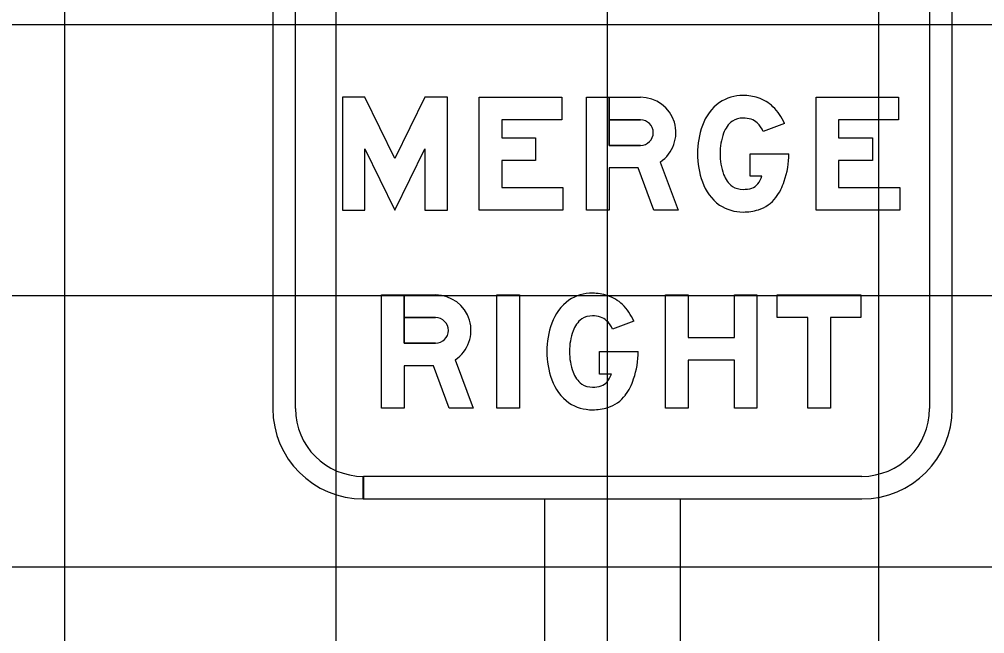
# Model space of a CAD drawing. Extents: x 1797809 to 2198143, y 249608 to 1237864.
# Drawn here: x 2195294.45 to 2195301.56, y 1237204.61 to 1237209.14 of the extents above; entities that cross this region are included whole.
import ezdxf

# ---------------------------------------------------------------- set-up
doc = ezdxf.new("R2010")
doc.units = 0
for name, color, linetype in [('3', 7, 'Continuous'), ('GSBWFILL', 7, 'Continuous'), ('GSCOLORFILL', 7, 'Continuous'), ('GSOUTLINE', 7, 'Continuous'), ('GSSHT', 7, 'Continuous')]:
    doc.layers.add(name, color=color, linetype=linetype)

msp = doc.modelspace()

# ---------------------------------------------------------------- linework, layer by layer
at = {"layer": '3'}
for p, q in [((2195298.3219, 1237190.8369), (2195298.3219, 1237205.6064)), ((2195298.3219, 1237205.6064), (2195299.3219, 1237205.6064)), ((2195299.3219, 1237190.8369), (2195299.3219, 1237205.6064))]:
    msp.add_line(p, q, dxfattribs=at)
at = {"layer": 'GSBWFILL'}
for points in [[(2195297.4376, 1237208.1886), (2195297.4376, 1237207.7356), (2195297.6042, 1237207.7356), (2195297.6042, 1237208.5689), (2195297.4376, 1237208.5689), (2195297.2167, 1237208.1159), (2195296.9959, 1237208.5689), (2195296.8292, 1237208.5689), (2195296.8292, 1237207.7356), (2195296.9959, 1237207.7356), (2195296.9959, 1237208.1886), (2195297.2167, 1237207.7356)], [(2195298.4459, 1237208.5689), (2195298.4459, 1237208.4022), (2195298.0042, 1237208.4022), (2195298.0042, 1237208.2689), (2195298.2542, 1237208.2689), (2195298.2542, 1237208.1022), (2195298.0042, 1237208.1022), (2195298.0042, 1237207.9022), (2195298.4542, 1237207.9022), (2195298.4542, 1237207.7356), (2195297.8376, 1237207.7356), (2195297.8376, 1237208.5689)], [(2195300.9292, 1237208.5689), (2195300.9292, 1237208.4022), (2195300.4876, 1237208.4022), (2195300.4876, 1237208.2689), (2195300.7376, 1237208.2689), (2195300.7376, 1237208.1022), (2195300.4876, 1237208.1022), (2195300.4876, 1237207.9022), (2195300.9376, 1237207.9022), (2195300.9376, 1237207.7356), (2195300.3209, 1237207.7356), (2195300.3209, 1237208.5689)], [(2195297.9689, 1237207.1106), (2195298.1356, 1237207.1106), (2195298.1356, 1237206.2772), (2195297.9689, 1237206.2772)], [(2195299.8856, 1237206.2772), (2195299.7189, 1237206.2772), (2195299.7189, 1237206.6307), (2195299.3772, 1237206.6307), (2195299.3772, 1237206.2772), (2195299.2106, 1237206.2772), (2195299.2106, 1237207.1106), (2195299.3772, 1237207.1106), (2195299.3772, 1237206.7974), (2195299.7189, 1237206.7974), (2195299.7189, 1237207.1106), (2195299.8856, 1237207.1106)], [(2195300.4272, 1237206.2772), (2195300.2606, 1237206.2772), (2195300.2606, 1237206.9439), (2195300.0356, 1237206.9439), (2195300.0356, 1237207.1106), (2195300.6522, 1237207.1106), (2195300.6522, 1237206.9439), (2195300.4272, 1237206.9439)]]:
    msp.add_lwpolyline(points, close=True, dxfattribs=at)
for points in [[(2195299.172, 1237208.0911), (2195299.3042, 1237207.7356), (2195299.1264, 1237207.7356), (2195299.0105, 1237208.047), (2195298.7959, 1237208.047), (2195298.7959, 1237207.7356), (2195298.6292, 1237207.7356), (2195298.6292, 1237208.5689), (2195298.7959, 1237208.5689), (2195298.7959, 1237208.2137)], [(2195299.0269, 1237208.4022), (2195298.7959, 1237208.4022), (2195298.7959, 1237208.5689), (2195299.0269, 1237208.5689)], [(2195300.0878, 1237208.3758), (2195299.9319, 1237208.3164)], [(2195298.7959, 1237208.2137), (2195299.0269, 1237208.2137)], [(2195299.9225, 1237207.9856), (2195299.8358, 1237207.9856), (2195299.8358, 1237208.1522), (2195300.1209, 1237208.1522)], [(2195297.6617, 1237206.6328), (2195297.7939, 1237206.2772), (2195297.6161, 1237206.2772), (2195297.5002, 1237206.5887), (2195297.2856, 1237206.5887), (2195297.2856, 1237206.2772), (2195297.1189, 1237206.2772), (2195297.1189, 1237207.1106), (2195297.2856, 1237207.1106), (2195297.2856, 1237206.7554)], [(2195297.5166, 1237206.9439), (2195297.2856, 1237206.9439), (2195297.2856, 1237207.1106), (2195297.5166, 1237207.1106)], [(2195298.9775, 1237206.9175), (2195298.8216, 1237206.8581)], [(2195297.2856, 1237206.7554), (2195297.5166, 1237206.7554)], [(2195298.8122, 1237206.5272), (2195298.7255, 1237206.5272), (2195298.7255, 1237206.6939), (2195299.0106, 1237206.6939)]]:
    msp.add_lwpolyline(points, dxfattribs=at)
for centre, radius, start, end in [((2195299.0269, 1237208.308), 0.2609, 303.78362, 90), ((2195299.7833, 1237208.2628), 0.3192, 89.98627, 122.95453), ((2195299.7834, 1237208.2238), 0.3582, 71.94855, 90), ((2195299.8066, 1237208.295), 0.2834, 45.98452, 71.94855), ((2195299.8248, 1237208.2383), 0.363, 126.34437, 160.35909), ((2195299.7445, 1237208.2307), 0.3728, 22.91332, 45.98452), ((2195299.7833, 1237208.2628), 0.1526, 89.97877, 121.15072), ((2195299.7834, 1237208.2238), 0.1915, 71.94855, 90), ((2195299.8066, 1237208.295), 0.1167, 45.98452, 71.94855), ((2195299.0269, 1237208.308), 0.0943, 270, 90), ((2195300.1046, 1237208.1423), 0.6587, 160.67639, 179.13666), ((2195299.8248, 1237208.2383), 0.1964, 127.82884, 160.35909), ((2195299.7445, 1237208.2307), 0.2061, 24.58025, 45.98452), ((2195300.0674, 1237208.152), 0.4538, 160.40012, 179.9827), ((2195300.1046, 1237208.1622), 0.6587, 180.86334, 199.32361), ((2195300.0673, 1237208.1524), 0.4537, 180.03239, 199.61497), ((2195299.5111, 1237208.1522), 0.6098, 340.60547, 360), ((2195299.8247, 1237208.0661), 0.1962, 199.65565, 232.1859), ((2195299.7103, 1237208.0651), 0.2266, 323.28216, 339.46031), ((2195299.8248, 1237208.0662), 0.363, 199.64091, 233.65563), ((2195299.7833, 1237208.0416), 0.1525, 238.84178, 270.01373), ((2195299.8229, 1237207.9811), 0.0862, 286.83804, 323.28216), ((2195299.7103, 1237208.0651), 0.3932, 323.28216, 342.94659), ((2195299.7834, 1237208.1118), 0.2227, 269.99487, 286.83291), ((2195299.7833, 1237208.0416), 0.3192, 237.04547, 270.01373), ((2195299.8229, 1237207.9811), 0.2528, 286.83804, 323.28216), ((2195299.7834, 1237208.1116), 0.3892, 270, 286.83804)]:
    msp.add_arc(centre, radius, start, end, dxfattribs=at)
for centre, major_axis, start_param, end_param in [((2195298.673, 1237206.8045), (0, 0.3192), 6.282946, 6.85835), ((2195298.6731, 1237206.7655), (0, 0.3582), 5.968128, 6.283185), ((2195297.5166, 1237206.8496), (0, 0.2609), 3.731228, 6.283185), ((2195298.7145, 1237206.7799), (0, 0.363), 0.634329, 1.227998), ((2195298.6963, 1237206.8366), (0, 0.2834), 5.51497, 5.968128), ((2195298.6341, 1237206.7724), (0, 0.3728), 5.112302, 5.51497), ((2195297.5166, 1237206.8496), (0, 0.0943), 3.141593, 6.283185), ((2195298.7145, 1237206.7799), (0, 0.1964), 0.660238, 1.227998), ((2195298.673, 1237206.8044), (0, 0.1526), 6.282815, 6.826868), ((2195298.6731, 1237206.7655), (0, 0.1915), 5.968128, 6.283185), ((2195298.6963, 1237206.8366), (0, 0.1167), 5.51497, 5.968128), ((2195298.6341, 1237206.7724), (0, 0.2061), 5.141395, 5.51497), ((2195298.9942, 1237206.684), (0, 0.6587), 1.233536, 1.555728), ((2195298.9571, 1237206.6937), (0, 0.4538), 1.228714, 1.570494), ((2195298.9942, 1237206.7038), (0, 0.6587), 1.585865, 1.908057), ((2195298.957, 1237206.6941), (0, 0.4537), 1.571362, 1.913142), ((2195298.4008, 1237206.6939), (0, 0.6098), 4.373891, 4.712389), ((2195298.7145, 1237206.6079), (0, 0.363), 1.913595, 2.507264), ((2195298.7144, 1237206.6078), (0, 0.1962), 1.913852, 2.481612), ((2195298.6, 1237206.6067), (0, 0.2266), 4.071542, 4.353904), ((2195298.6, 1237206.6067), (0, 0.3932), 4.071542, 4.414751), ((2195298.673, 1237206.5833), (0, 0.1525), 2.597779, 3.141832), ((2195298.6731, 1237206.6534), (0, 0.2227), 3.141503, 3.435382), ((2195298.7126, 1237206.5228), (0, 0.0862), 3.435472, 4.071542), ((2195298.7126, 1237206.5228), (0, 0.2528), 3.435472, 4.071542), ((2195298.673, 1237206.5833), (0, 0.3192), 2.566428, 3.141832), ((2195298.6731, 1237206.6533), (0, 0.3892), 3.141593, 3.435472)]:
    msp.add_ellipse(centre, major_axis=major_axis, ratio=0.999997, start_param=start_param, end_param=end_param, dxfattribs=at)
at = {"layer": 'GSCOLORFILL'}
for p, q in [((2195296.3169, 1237212.9397), (2195296.3169, 1237206.2731)), ((2195296.4836, 1237206.2731), (2195296.4836, 1237212.9397)), ((2195301.1586, 1237212.9397), (2195301.1586, 1237206.2731)), ((2195301.3253, 1237206.2731), (2195301.3253, 1237212.9397)), ((2195296.9836, 1237205.6064), (2195296.9836, 1237205.7731)), ((2195300.6586, 1237205.7731), (2195296.9853, 1237205.7731)), ((2195296.9853, 1237205.7731), (2195296.9853, 1237205.6064)), ((2195296.9853, 1237205.6064), (2195300.6586, 1237205.6064))]:
    msp.add_line(p, q, dxfattribs=at)
for points in [[(2195297.4376, 1237208.1886), (2195297.4376, 1237207.7356), (2195297.6042, 1237207.7356), (2195297.6042, 1237208.5689), (2195297.4376, 1237208.5689), (2195297.2167, 1237208.1159), (2195296.9959, 1237208.5689), (2195296.8292, 1237208.5689), (2195296.8292, 1237207.7356), (2195296.9959, 1237207.7356), (2195296.9959, 1237208.1886), (2195297.2167, 1237207.7356)], [(2195298.4459, 1237208.5689), (2195298.4459, 1237208.4022), (2195298.0042, 1237208.4022), (2195298.0042, 1237208.2689), (2195298.2542, 1237208.2689), (2195298.2542, 1237208.1022), (2195298.0042, 1237208.1022), (2195298.0042, 1237207.9022), (2195298.4542, 1237207.9022), (2195298.4542, 1237207.7356), (2195297.8376, 1237207.7356), (2195297.8376, 1237208.5689)], [(2195300.9292, 1237208.5689), (2195300.9292, 1237208.4022), (2195300.4876, 1237208.4022), (2195300.4876, 1237208.2689), (2195300.7376, 1237208.2689), (2195300.7376, 1237208.1022), (2195300.4876, 1237208.1022), (2195300.4876, 1237207.9022), (2195300.9376, 1237207.9022), (2195300.9376, 1237207.7356), (2195300.3209, 1237207.7356), (2195300.3209, 1237208.5689)], [(2195297.9689, 1237207.1106), (2195298.1356, 1237207.1106), (2195298.1356, 1237206.2772), (2195297.9689, 1237206.2772)], [(2195299.8856, 1237206.2772), (2195299.7189, 1237206.2772), (2195299.7189, 1237206.6307), (2195299.3772, 1237206.6307), (2195299.3772, 1237206.2772), (2195299.2106, 1237206.2772), (2195299.2106, 1237207.1106), (2195299.3772, 1237207.1106), (2195299.3772, 1237206.7974), (2195299.7189, 1237206.7974), (2195299.7189, 1237207.1106), (2195299.8856, 1237207.1106)], [(2195300.4272, 1237206.2772), (2195300.2606, 1237206.2772), (2195300.2606, 1237206.9439), (2195300.0356, 1237206.9439), (2195300.0356, 1237207.1106), (2195300.6522, 1237207.1106), (2195300.6522, 1237206.9439), (2195300.4272, 1237206.9439)]]:
    msp.add_lwpolyline(points, close=True, dxfattribs=at)
for points in [[(2195299.172, 1237208.0911), (2195299.3042, 1237207.7356), (2195299.1264, 1237207.7356), (2195299.0105, 1237208.047), (2195298.7959, 1237208.047), (2195298.7959, 1237207.7356), (2195298.6292, 1237207.7356), (2195298.6292, 1237208.5689), (2195298.7959, 1237208.5689), (2195298.7959, 1237208.2137)], [(2195299.0269, 1237208.4022), (2195298.7959, 1237208.4022), (2195298.7959, 1237208.5689), (2195299.0269, 1237208.5689)], [(2195300.0878, 1237208.3758), (2195299.9319, 1237208.3164)], [(2195298.7959, 1237208.2137), (2195299.0269, 1237208.2137)], [(2195299.9225, 1237207.9856), (2195299.8358, 1237207.9856), (2195299.8358, 1237208.1522), (2195300.1209, 1237208.1522)], [(2195297.6617, 1237206.6328), (2195297.7939, 1237206.2772), (2195297.6161, 1237206.2772), (2195297.5002, 1237206.5887), (2195297.2856, 1237206.5887), (2195297.2856, 1237206.2772), (2195297.1189, 1237206.2772), (2195297.1189, 1237207.1106), (2195297.2856, 1237207.1106), (2195297.2856, 1237206.7554)], [(2195297.5166, 1237206.9439), (2195297.2856, 1237206.9439), (2195297.2856, 1237207.1106), (2195297.5166, 1237207.1106)], [(2195298.9775, 1237206.9175), (2195298.8216, 1237206.8581)], [(2195297.2856, 1237206.7554), (2195297.5166, 1237206.7554)], [(2195298.8122, 1237206.5272), (2195298.7255, 1237206.5272), (2195298.7255, 1237206.6939), (2195299.0106, 1237206.6939)]]:
    msp.add_lwpolyline(points, dxfattribs=at)
for centre, radius, start, end in [((2195299.0269, 1237208.308), 0.2609, 303.78362, 90), ((2195299.7833, 1237208.2628), 0.3192, 89.98627, 122.95453), ((2195299.7834, 1237208.2238), 0.3582, 71.94855, 90), ((2195299.8066, 1237208.295), 0.2834, 45.98452, 71.94855), ((2195299.8248, 1237208.2383), 0.363, 126.34437, 160.35909), ((2195299.7445, 1237208.2307), 0.3728, 22.91332, 45.98452), ((2195299.7833, 1237208.2628), 0.1526, 89.97877, 121.15072), ((2195299.7834, 1237208.2238), 0.1915, 71.94855, 90), ((2195299.8066, 1237208.295), 0.1167, 45.98452, 71.94855), ((2195299.0269, 1237208.308), 0.0943, 270, 90), ((2195300.1046, 1237208.1423), 0.6587, 160.67639, 179.13666), ((2195299.8248, 1237208.2383), 0.1964, 127.82884, 160.35909), ((2195299.7445, 1237208.2307), 0.2061, 24.58025, 45.98452), ((2195300.0674, 1237208.152), 0.4538, 160.40012, 179.9827), ((2195300.1046, 1237208.1622), 0.6587, 180.86334, 199.32361), ((2195300.0673, 1237208.1524), 0.4537, 180.03239, 199.61497), ((2195299.5111, 1237208.1522), 0.6098, 340.60547, 0), ((2195299.8247, 1237208.0661), 0.1962, 199.65565, 232.1859), ((2195299.7103, 1237208.0651), 0.2266, 323.28216, 339.46031), ((2195299.8248, 1237208.0662), 0.363, 199.64091, 233.65563), ((2195299.7833, 1237208.0416), 0.1525, 238.84178, 270.01373), ((2195299.8229, 1237207.9811), 0.0862, 286.83804, 323.28216), ((2195299.7103, 1237208.0651), 0.3932, 323.28216, 342.94659), ((2195299.7834, 1237208.1118), 0.2227, 269.99487, 286.83291), ((2195299.7833, 1237208.0416), 0.3192, 237.04547, 270.01373), ((2195299.8229, 1237207.9811), 0.2528, 286.83804, 323.28216), ((2195299.7834, 1237208.1116), 0.3892, 270, 286.83804), ((2195296.9836, 1237206.2731), 0.6667, 180, 270), ((2195296.9836, 1237206.2731), 0.5, 180, 270), ((2195300.6586, 1237206.2731), 0.6667, 270, 0), ((2195300.6586, 1237206.2731), 0.5, 270, 0)]:
    msp.add_arc(centre, radius, start, end, dxfattribs=at)
for centre, major_axis, start_param, end_param in [((2195298.673, 1237206.8045), (0, 0.3192), 6.282946, 6.85835), ((2195298.6731, 1237206.7655), (0, 0.3582), 5.968128, 6.283185), ((2195297.5166, 1237206.8496), (0, 0.2609), 3.731228, 6.283185), ((2195298.7145, 1237206.7799), (0, 0.363), 0.634329, 1.227998), ((2195298.6963, 1237206.8366), (0, 0.2834), 5.51497, 5.968128), ((2195298.6341, 1237206.7724), (0, 0.3728), 5.112302, 5.51497), ((2195297.5166, 1237206.8496), (0, 0.0943), 3.141593, 6.283185), ((2195298.7145, 1237206.7799), (0, 0.1964), 0.660238, 1.227998), ((2195298.673, 1237206.8044), (0, 0.1526), 6.282815, 6.826868), ((2195298.6731, 1237206.7655), (0, 0.1915), 5.968128, 6.283185), ((2195298.6963, 1237206.8366), (0, 0.1167), 5.51497, 5.968128), ((2195298.6341, 1237206.7724), (0, 0.2061), 5.141395, 5.51497), ((2195298.9942, 1237206.684), (0, 0.6587), 1.233536, 1.555728), ((2195298.9571, 1237206.6937), (0, 0.4538), 1.228714, 1.570494), ((2195298.9942, 1237206.7038), (0, 0.6587), 1.585865, 1.908057), ((2195298.957, 1237206.6941), (0, 0.4537), 1.571362, 1.913142), ((2195298.4008, 1237206.6939), (0, 0.6098), 4.373891, 4.712389), ((2195298.7145, 1237206.6079), (0, 0.363), 1.913595, 2.507264), ((2195298.7144, 1237206.6078), (0, 0.1962), 1.913852, 2.481612), ((2195298.6, 1237206.6067), (0, 0.2266), 4.071542, 4.353904), ((2195298.6, 1237206.6067), (0, 0.3932), 4.071542, 4.414751), ((2195298.673, 1237206.5833), (0, 0.1525), 2.597779, 3.141832), ((2195298.6731, 1237206.6534), (0, 0.2227), 3.141503, 3.435382), ((2195298.7126, 1237206.5228), (0, 0.0862), 3.435472, 4.071542), ((2195298.7126, 1237206.5228), (0, 0.2528), 3.435472, 4.071542), ((2195298.673, 1237206.5833), (0, 0.3192), 2.566428, 3.141832), ((2195298.6731, 1237206.6533), (0, 0.3892), 3.141593, 3.435472)]:
    msp.add_ellipse(centre, major_axis=major_axis, ratio=0.999997, start_param=start_param, end_param=end_param, dxfattribs=at)
at = {"layer": 'GSOUTLINE'}
for points in [[(2195297.4376, 1237208.1886), (2195297.4376, 1237207.7356), (2195297.6042, 1237207.7356), (2195297.6042, 1237208.5689), (2195297.4376, 1237208.5689), (2195297.2167, 1237208.1159), (2195296.9959, 1237208.5689), (2195296.8292, 1237208.5689), (2195296.8292, 1237207.7356), (2195296.9959, 1237207.7356), (2195296.9959, 1237208.1886), (2195297.2167, 1237207.7356)], [(2195298.4459, 1237208.5689), (2195298.4459, 1237208.4022), (2195298.0042, 1237208.4022), (2195298.0042, 1237208.2689), (2195298.2542, 1237208.2689), (2195298.2542, 1237208.1022), (2195298.0042, 1237208.1022), (2195298.0042, 1237207.9022), (2195298.4542, 1237207.9022), (2195298.4542, 1237207.7356), (2195297.8376, 1237207.7356), (2195297.8376, 1237208.5689)], [(2195300.9292, 1237208.5689), (2195300.9292, 1237208.4022), (2195300.4876, 1237208.4022), (2195300.4876, 1237208.2689), (2195300.7376, 1237208.2689), (2195300.7376, 1237208.1022), (2195300.4876, 1237208.1022), (2195300.4876, 1237207.9022), (2195300.9376, 1237207.9022), (2195300.9376, 1237207.7356), (2195300.3209, 1237207.7356), (2195300.3209, 1237208.5689)], [(2195297.9689, 1237207.1106), (2195298.1356, 1237207.1106), (2195298.1356, 1237206.2772), (2195297.9689, 1237206.2772)], [(2195299.8856, 1237206.2772), (2195299.7189, 1237206.2772), (2195299.7189, 1237206.6307), (2195299.3772, 1237206.6307), (2195299.3772, 1237206.2772), (2195299.2106, 1237206.2772), (2195299.2106, 1237207.1106), (2195299.3772, 1237207.1106), (2195299.3772, 1237206.7974), (2195299.7189, 1237206.7974), (2195299.7189, 1237207.1106), (2195299.8856, 1237207.1106)], [(2195300.4272, 1237206.2772), (2195300.2606, 1237206.2772), (2195300.2606, 1237206.9439), (2195300.0356, 1237206.9439), (2195300.0356, 1237207.1106), (2195300.6522, 1237207.1106), (2195300.6522, 1237206.9439), (2195300.4272, 1237206.9439)]]:
    msp.add_lwpolyline(points, close=True, dxfattribs=at)
for points in [[(2195299.172, 1237208.0911), (2195299.3042, 1237207.7356), (2195299.1264, 1237207.7356), (2195299.0105, 1237208.047), (2195298.7959, 1237208.047), (2195298.7959, 1237207.7356), (2195298.6292, 1237207.7356), (2195298.6292, 1237208.5689), (2195299.0269, 1237208.5689)], [(2195299.0269, 1237208.2137), (2195298.7959, 1237208.2137), (2195298.7959, 1237208.4022), (2195299.0269, 1237208.4022)], [(2195300.0878, 1237208.3758), (2195299.9319, 1237208.3164)], [(2195299.9225, 1237207.9856), (2195299.8358, 1237207.9856), (2195299.8358, 1237208.1522), (2195300.1209, 1237208.1522)], [(2195297.6617, 1237206.6328), (2195297.7939, 1237206.2772), (2195297.6161, 1237206.2772), (2195297.5002, 1237206.5887), (2195297.2856, 1237206.5887), (2195297.2856, 1237206.2772), (2195297.1189, 1237206.2772), (2195297.1189, 1237207.1106), (2195297.5166, 1237207.1106)], [(2195297.5166, 1237206.7554), (2195297.2856, 1237206.7554), (2195297.2856, 1237206.9439), (2195297.5166, 1237206.9439)], [(2195298.9775, 1237206.9175), (2195298.8216, 1237206.8581)], [(2195298.8122, 1237206.5272), (2195298.7255, 1237206.5272), (2195298.7255, 1237206.6939), (2195299.0106, 1237206.6939)]]:
    msp.add_lwpolyline(points, dxfattribs=at)
for centre, radius, start, end in [((2195299.0269, 1237208.308), 0.2609, 303.78362, 90), ((2195299.7833, 1237208.2628), 0.3192, 89.98627, 122.95453), ((2195299.7834, 1237208.2238), 0.3582, 71.94855, 90), ((2195299.8066, 1237208.295), 0.2834, 45.98452, 71.94855), ((2195299.8248, 1237208.2383), 0.363, 126.34437, 160.35909), ((2195299.7445, 1237208.2307), 0.3728, 22.91332, 45.98452), ((2195299.7833, 1237208.2628), 0.1526, 89.97877, 121.15072), ((2195299.7834, 1237208.2238), 0.1915, 71.94855, 90), ((2195299.8066, 1237208.295), 0.1167, 45.98452, 71.94855), ((2195299.0269, 1237208.308), 0.0943, 270, 90), ((2195300.1046, 1237208.1423), 0.6587, 160.67639, 179.13666), ((2195299.8248, 1237208.2383), 0.1964, 127.82884, 160.35909), ((2195299.7445, 1237208.2307), 0.2061, 24.58025, 45.98452), ((2195300.0674, 1237208.152), 0.4538, 160.40012, 179.9827), ((2195300.1046, 1237208.1622), 0.6587, 180.86334, 199.32361), ((2195300.0673, 1237208.1524), 0.4537, 180.03239, 199.61497), ((2195299.5111, 1237208.1522), 0.6098, 340.60547, 360), ((2195299.8247, 1237208.0661), 0.1962, 199.65565, 232.1859), ((2195299.7103, 1237208.0651), 0.2266, 323.28216, 339.46031), ((2195299.8248, 1237208.0662), 0.363, 199.64091, 233.65563), ((2195299.7833, 1237208.0416), 0.1525, 238.84178, 270.01373), ((2195299.8229, 1237207.9811), 0.0862, 286.83804, 323.28216), ((2195299.7103, 1237208.0651), 0.3932, 323.28216, 342.94659), ((2195299.7834, 1237208.1118), 0.2227, 269.99487, 286.83291), ((2195299.7833, 1237208.0416), 0.3192, 237.04547, 270.01373), ((2195299.8229, 1237207.9811), 0.2528, 286.83804, 323.28216), ((2195299.7834, 1237208.1116), 0.3892, 270, 286.83804)]:
    msp.add_arc(centre, radius, start, end, dxfattribs=at)
for centre, major_axis, start_param, end_param in [((2195298.673, 1237206.8045), (0, 0.3192), 6.282946, 6.85835), ((2195298.6731, 1237206.7655), (0, 0.3582), 5.968128, 6.283185), ((2195297.5166, 1237206.8496), (0, 0.2609), 3.731228, 6.283185), ((2195298.7145, 1237206.7799), (0, 0.363), 0.634329, 1.227998), ((2195298.6963, 1237206.8366), (0, 0.2834), 5.51497, 5.968128), ((2195298.6341, 1237206.7724), (0, 0.3728), 5.112302, 5.51497), ((2195297.5166, 1237206.8496), (0, 0.0943), 3.141593, 6.283185), ((2195298.7145, 1237206.7799), (0, 0.1964), 0.660238, 1.227998), ((2195298.673, 1237206.8044), (0, 0.1526), 6.282815, 6.826868), ((2195298.6731, 1237206.7655), (0, 0.1915), 5.968128, 6.283185), ((2195298.6963, 1237206.8366), (0, 0.1167), 5.51497, 5.968128), ((2195298.6341, 1237206.7724), (0, 0.2061), 5.141395, 5.51497), ((2195298.9942, 1237206.684), (0, 0.6587), 1.233536, 1.555728), ((2195298.9571, 1237206.6937), (0, 0.4538), 1.228714, 1.570494), ((2195298.9942, 1237206.7038), (0, 0.6587), 1.585865, 1.908057), ((2195298.957, 1237206.6941), (0, 0.4537), 1.571362, 1.913142), ((2195298.4008, 1237206.6939), (0, 0.6098), 4.373891, 4.712389), ((2195298.7145, 1237206.6079), (0, 0.363), 1.913595, 2.507264), ((2195298.7144, 1237206.6078), (0, 0.1962), 1.913852, 2.481612), ((2195298.6, 1237206.6067), (0, 0.2266), 4.071542, 4.353904), ((2195298.6, 1237206.6067), (0, 0.3932), 4.071542, 4.414751), ((2195298.673, 1237206.5833), (0, 0.1525), 2.597779, 3.141832), ((2195298.6731, 1237206.6534), (0, 0.2227), 3.141503, 3.435382), ((2195298.7126, 1237206.5228), (0, 0.0862), 3.435472, 4.071542), ((2195298.7126, 1237206.5228), (0, 0.2528), 3.435472, 4.071542), ((2195298.673, 1237206.5833), (0, 0.3192), 2.566428, 3.141832), ((2195298.6731, 1237206.6533), (0, 0.3892), 3.141593, 3.435472)]:
    msp.add_ellipse(centre, major_axis=major_axis, ratio=0.999997, start_param=start_param, end_param=end_param, dxfattribs=at)
at = {"layer": 'GSSHT'}
for p, q in [((2195294.7834, 1237163.1062), (2195294.7834, 1237223.1062)), ((2195296.7834, 1237163.1062), (2195296.7834, 1237223.1062)), ((2195298.7834, 1237163.1062), (2195298.7834, 1237223.1062)), ((2195300.7834, 1237163.1062), (2195300.7834, 1237223.1062)), ((2195238.7834, 1237209.1062), (2195368.7834, 1237209.1062)), ((2195238.7834, 1237207.1062), (2195368.7834, 1237207.1062)), ((2195238.7834, 1237205.1062), (2195368.7834, 1237205.1062))]:
    msp.add_line(p, q, dxfattribs=at)

doc.saveas('drawing.dxf')
